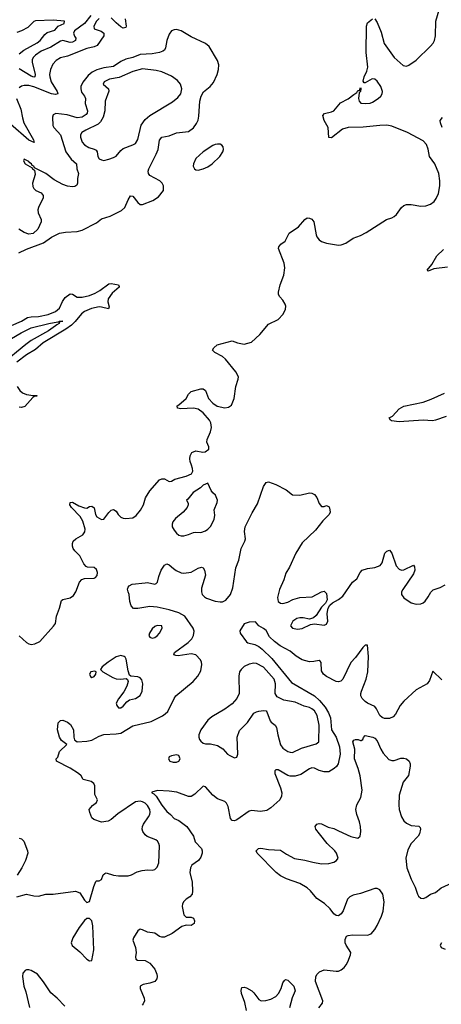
# Model space of a CAD drawing. Header units: inches. Extents: x 1603819 to 1745079, y 385938 to 533966.
# Tile 510 of 561: x 1650874 to 1654359, y 485540 to 493683. Entities that reach past the tile are written whole.
import ezdxf

# ---------------------------------------------------------------- set-up
doc = ezdxf.new("R2010")
doc.units = ezdxf.units.IN
doc.header["$MEASUREMENT"] = 0
doc.layers.add('B6458', color=7, linetype='Continuous')
doc.layers.add('B6459', color=7, linetype='Continuous')

msp = doc.modelspace()

# ---------------------------------------------------------------- linework, layer by layer
at = {"layer": 'B6458', "color": 5}
for points, elevation in [([(1650870, 488588), (1650930, 488533.4), (1650950, 488521.7), (1650970, 488516.9), (1650999.5, 488520.5), (1651039.5, 488540.5), (1651153.4, 488666.6), (1651169.6, 488690), (1651177.4, 488750), (1651203, 488817), (1651220.6, 488879.4), (1651231.2, 488888.8), (1651290, 488900.9), (1651318.6, 488921.4), (1651339.1, 488950), (1651368.5, 489031.5), (1651387.9, 489052.1), (1651410, 489061.6), (1651490, 489064.9), (1651501.2, 489070), (1651514.6, 489085.4), (1651517.4, 489110), (1651510, 489136), (1651490, 489151.8), (1651434, 489154), (1651422, 489162), (1651403.6, 489183.6), (1651370, 489249.2), (1651329.3, 489290), (1651316, 489310), (1651309.3, 489330), (1651309.3, 489350), (1651316, 489370), (1651337.2, 489390), (1651396.8, 489423.2), (1651412.2, 489447.8), (1651413.7, 489470), (1651396.3, 489536.3), (1651373.1, 489573.1), (1651302, 489650), (1651289.6, 489670), (1651290, 489691), (1651310, 489693.4), (1651363.4, 489663.4), (1651410, 489644.9), (1651430, 489644), (1651450, 489656), (1651470, 489661), (1651490, 489644.7), (1651500.4, 489590), (1651510.3, 489570.3), (1651550, 489548.7), (1651570, 489553), (1651610, 489608), (1651630, 489627.7), (1651650, 489633.4), (1651670, 489617.3), (1651688.5, 489590), (1651710, 489568.7), (1651730, 489560.4), (1651750, 489559.1), (1651810, 489564), (1651836.9, 489583.1), (1651872.9, 489627.1), (1651897, 489670), (1651914, 489730), (1651950, 489786), (1652030, 489877.3), (1652050, 489886.8), (1652070, 489886.8), (1652110, 489864.7), (1652130, 489866), (1652157, 489883), (1652250, 489907), (1652293, 489927), (1652304.5, 489950), (1652303.6, 489970), (1652293.6, 490000)], 380), ([(1650850, 486430.4), (1650930, 486450.3), (1650990, 486437.4), (1651030, 486434.6), (1651090, 486450.3), (1651150, 486450.3), (1651335.3, 486475.3), (1651370, 486462), (1651410, 486400.7), (1651430, 486382.8), (1651450, 486391.3), (1651485.8, 486514.2), (1651504.5, 486555.5), (1651510, 486561), (1651530, 486562.8), (1651550, 486571.3), (1651563.7, 486610), (1651577.5, 486622.5), (1651590, 486627.3), (1651648.8, 486608.8), (1651690, 486603.6), (1651770, 486603.7), (1651799, 486610), (1651844.9, 486635.1), (1651886.9, 486646.9), (1651930, 486653.4), (1651970, 486648.7), (1651990, 486654.9), (1652010, 486674.4), (1652023.1, 486710), (1652028.2, 486850), (1652025.1, 486870), (1652012.8, 486890), (1651999.2, 486899.2), (1651927.2, 486927.2), (1651910, 486942.6), (1651892.7, 486970), (1651887.1, 486990), (1651888, 487010), (1651897.1, 487030), (1651939.4, 487090), (1651949.8, 487110), (1651952.8, 487130), (1651949, 487150), (1651930, 487183.5), (1651910, 487203.4), (1651890, 487215.7), (1651870, 487221.2), (1651830, 487214), (1651684.9, 487115.1), (1651630, 487068.3), (1651605.7, 487054.3), (1651550, 487046.3), (1651487.3, 487067.3), (1651470, 487082.7), (1651453.2, 487126.8), (1651449.4, 487150.6), (1651475.5, 487184.5), (1651508, 487210), (1651518, 487230), (1651495.5, 487275.5), (1651494.3, 487345.7), (1651485.8, 487365.8), (1651463.5, 487383.5), (1651399.3, 487399.3), (1651381, 487430), (1651358.9, 487450), (1651290, 487494), (1651178, 487550), (1651175.3, 487570), (1651190, 487584.7), (1651204, 487630), (1651262.4, 487690), (1651220.8, 487720.8), (1651202, 487750), (1651186.3, 487810), (1651191.3, 487868.7), (1651210, 487888), (1651230, 487890.4), (1651270, 487874), (1651294.1, 487854.1), (1651318.7, 487810), (1651321.3, 487750), (1651326.8, 487726.8), (1651350, 487710.3), (1651430, 487716.5), (1651470, 487724.9), (1651530, 487757), (1651570, 487771.7), (1651670, 487775.8), (1651710, 487783.6), (1651810, 487844.2), (1651960.1, 487879.9), (1652053.6, 487926.4), (1652077.6, 487942.4), (1652097.2, 487962.8), (1652149.6, 488070), (1652165.1, 488090), (1652308.9, 488211.1), (1652346.7, 488253.3), (1652370, 488298.8), (1652380.5, 488350), (1652377.6, 488370), (1652367.8, 488390), (1652330, 488430.7), (1652290, 488438), (1652183.3, 488423.3), (1652163.6, 488423.6), (1652149.3, 488430), (1652152.7, 488450), (1652267.1, 488532.9), (1652296.5, 488563.5), (1652311, 488590), (1652315.3, 488624.7), (1652308.8, 488650), (1652239.8, 488750), (1652190, 488778.2), (1652110, 488802.3), (1652010, 488824.8), (1651950, 488828.8), (1651850, 488812.9), (1651814.7, 488814.7), (1651795.1, 488835.1), (1651783.7, 488870), (1651778, 488930), (1651769.5, 488950), (1651766.3, 488973.7), (1651769.3, 488990.7), (1651778, 489002), (1651804.2, 489015.8), (1651910, 489026.3), (1651930, 489027.2), (1651990, 489014), (1652000.9, 489019.1), (1652012.3, 489030), (1652022.7, 489077.3), (1652044.5, 489130), (1652070, 489170.8), (1652090, 489183), (1652110, 489175.8), (1652144, 489144), (1652168.2, 489128.2), (1652210, 489108.7), (1652230, 489105.3), (1652290, 489112.7), (1652350, 489148), (1652375.5, 489155.5), (1652390, 489150.8), (1652402, 489130), (1652410.3, 489090), (1652377.6, 488982.4), (1652375.8, 488950), (1652382.7, 488930), (1652400.7, 488910), (1652419.3, 488899.3), (1652490, 488873.3), (1652530, 488867.3), (1652550, 488868.8), (1652578.7, 488881.3), (1652616.8, 488930), (1652636.4, 488983.6), (1652661, 489150), (1652685.7, 489214.3), (1652704.2, 489310), (1652735.6, 489370), (1652740.5, 489390), (1652731.8, 489450), (1652738.4, 489490), (1652794.9, 489605.1), (1652840.4, 489679.6), (1652890, 489822.8), (1652910, 489854.8), (1652930, 489860.7), (1652990, 489839.5), (1653075.8, 489795.8), (1653130, 489754.8), (1653190, 489750.8), (1653270, 489770.7), (1653290, 489766.8), (1653310, 489756), (1653330, 489731), (1653350, 489682), (1653370, 489658), (1653390, 489658), (1653410, 489664.7), (1653433, 489653), (1653438.8, 489630), (1653440.7, 489610), (1653433.4, 489590), (1653380.5, 489539.5), (1653318.3, 489461.7), (1653210, 489356.4), (1653155.2, 489270), (1653104.9, 489155.1), (1653074.1, 489105.9), (1653057, 489050), (1653021.8, 488970), (1653005.8, 488905.8), (1653010.4, 488870), (1653030, 488856.5), (1653050, 488854.9), (1653090, 488866.7), (1653132.8, 488887.2), (1653190, 488903.8), (1653290.6, 488909.4), (1653370, 488950.4), (1653390, 488956.3), (1653410, 488938), (1653414.4, 488885.6), (1653402, 488858), (1653370, 488824.5), (1653323.8, 488756.2), (1653303.8, 488736.2), (1653270, 488724), (1653217.1, 488737.1), (1653190, 488736.4), (1653164.9, 488730), (1653130.5, 488710), (1653113, 488670), (1653130, 488650.6), (1653170, 488643.7), (1653210, 488648.4), (1653278, 488682), (1653310, 488688), (1653390, 488674.9), (1653410, 488683), (1653419.7, 488710), (1653415.1, 488770), (1653417.6, 488790), (1653424.2, 488815.8), (1653438, 488842), (1653458.7, 488861.3), (1653510, 488888.9), (1653544.6, 488915.4), (1653626, 489030), (1653661.5, 489058.5), (1653689.2, 489110), (1653705.2, 489130), (1653750, 489144.9), (1653810, 489151.6), (1653854, 489170), (1653869.6, 489190), (1653892.7, 489270), (1653910, 489287.3), (1653930, 489294.8), (1653950, 489271.3), (1653986.2, 489166.2), (1654010, 489138.3), (1654030, 489131.5), (1654050, 489134), (1654130, 489170.8), (1654138.8, 489158.8), (1654139.5, 489130), (1654130, 489099.3), (1654041.3, 488970), (1654030.4, 488950), (1654030.5, 488930), (1654050, 488902), (1654110, 488861.6), (1654150, 488850.4), (1654190, 488852.4), (1654210, 488860.5), (1654225.7, 488874.3), (1654250.9, 488909.1), (1654271.1, 488948.9), (1654292.6, 488967.4), (1654350, 488986), (1654390, 489008.4)], 360), ([(1654363.2, 488223.2), (1654290, 488294), (1654261.2, 488218.8), (1654241.7, 488190), (1654150, 488141.3), (1654050, 488046), (1654019.8, 488010), (1653980.4, 487939.6), (1653961.3, 487918.7), (1653930, 487902.6), (1653890, 487903.6), (1653870, 487912), (1653850, 487928.5), (1653823.9, 487983.9), (1653810, 488002.4), (1653750, 488030.2), (1653730, 488044.4), (1653704.7, 488070), (1653694.4, 488090), (1653693, 488110), (1653698.2, 488130), (1653738.3, 488230), (1653750.8, 488290), (1653757.1, 488417.1), (1653750, 488511.3), (1653730, 488510.7), (1653710, 488490.4), (1653650.7, 488409.3), (1653610, 488366.4), (1653546, 488230), (1653528, 488212), (1653510, 488206), (1653490.9, 488209.1), (1653410, 488252.2), (1653386.2, 488270), (1653370, 488298.8), (1653366.6, 488366.6), (1653358, 488378), (1653350, 488382.4), (1653306.1, 488373.9), (1653270, 488372.7), (1653208.6, 488388.6), (1653158.8, 488418.8), (1653110, 488461.8), (1653025.7, 488505.7), (1652979.4, 488539.4), (1652939.4, 488579.4), (1652910, 488630.6), (1652890, 488648), (1652851.3, 488670), (1652822, 488702), (1652770, 488700.7), (1652730, 488685.5), (1652692.3, 488630), (1652697, 488610), (1652750, 488537.2), (1652759, 488530), (1652817, 488517), (1652850, 488499.1), (1652877.4, 488477.4), (1652958.7, 488398.7), (1653120.9, 488200.9), (1653310, 488090.9), (1653352.9, 488052.9), (1653398.8, 487998.8), (1653425.9, 487950), (1653441.9, 487910), (1653451.3, 487811.3), (1653489.3, 487750), (1653517.5, 487670), (1653522.5, 487610), (1653506.2, 487530), (1653491.9, 487508.1), (1653472.8, 487490), (1653430, 487463.2), (1653390, 487462.7), (1653350, 487474), (1653310, 487492.2), (1653290, 487495.3), (1653270, 487488.7), (1653198.9, 487441.1), (1653150, 487426.9), (1653110, 487427.5), (1653090, 487433), (1653010, 487478), (1652990, 487479.1), (1652982.9, 487470), (1652983.1, 487450), (1653029.2, 487330), (1653039.4, 487290), (1653037.8, 487262.2), (1653025.1, 487230), (1652950, 487164.4), (1652917.1, 487142.9), (1652864.6, 487135.4), (1652790, 487143.2), (1652770, 487138.3), (1652670, 487065.7), (1652650, 487058.7), (1652630, 487060.4), (1652616.9, 487076.9), (1652596.2, 487176.2), (1652583.4, 487203.4), (1652570, 487216.3), (1652510, 487240.5), (1652470, 487270.4), (1652410, 487339.1), (1652390, 487344.9), (1652322.9, 487277.1), (1652290, 487258), (1652270, 487258.9), (1652173.4, 487293.4), (1652110, 487302.8), (1652012.4, 487307.6), (1651966.6, 487293.4), (1651965.2, 487290), (1651981.7, 487281.7), (1652000.9, 487260.9), (1652050, 487186.4), (1652090, 487136), (1652121.3, 487110), (1652150, 487077.6), (1652190, 487059.7), (1652254.8, 487010), (1652310.5, 486930.5), (1652324.9, 486884.9), (1652375.4, 486830), (1652383.1, 486810), (1652383.1, 486790), (1652370, 486756.3), (1652351.6, 486730), (1652296, 486690), (1652285.1, 486670), (1652281.6, 486630), (1652298.7, 486550), (1652302.7, 486477.3), (1652299.3, 486450), (1652281.2, 486430), (1652250, 486410.6), (1652230, 486390.7), (1652219.5, 486370), (1652216.2, 486350), (1652230, 486281.2), (1652250, 486261.2), (1652290, 486260.7), (1652310, 486251.8), (1652318.4, 486230), (1652315.1, 486210), (1652290, 486193.4), (1652250, 486194.8), (1652214.8, 486185.2), (1652134.8, 486125.2), (1652070, 486096.4), (1652050, 486094.9), (1652030, 486100.5), (1651990, 486128), (1651930, 486136.3), (1651890, 486156.3), (1651870, 486160.7), (1651850, 486146.8), (1651813.6, 486090), (1651809.7, 486070), (1651829.8, 486010), (1651837.3, 485970), (1651831.8, 485931.8), (1651834.8, 485914.8), (1651846.6, 485906.6), (1651910, 485903.9), (1651950, 485880.4), (1651990.7, 485830), (1652007.4, 485790), (1652011, 485769), (1652007.6, 485750), (1651990, 485728.2), (1651950, 485714), (1651894.5, 485705.5), (1651869.4, 485690.6), (1651869.4, 485670), (1651902.9, 485590), (1651905.1, 485570), (1651895.3, 485544.7), (1651885.8, 485534.2)], 340), ([(1653347.3, 485510), (1653375.8, 485550), (1653379.7, 485570), (1653318.7, 485730), (1653321.3, 485770), (1653333, 485790), (1653352, 485810), (1653390, 485826), (1653490, 485814), (1653510, 485815.8), (1653530, 485824.4), (1653556, 485844), (1653573.9, 485866.1), (1653587, 485893), (1653609.5, 485949.5), (1653611.8, 485970), (1653571.6, 486030), (1653565.6, 486050), (1653563.6, 486076.4), (1653576.5, 486103.5), (1653589.5, 486110.5), (1653626.2, 486113.8), (1653750, 486112.2), (1653777.9, 486122.1), (1653810, 486157.7), (1653828.3, 486191.7), (1653865.7, 486270), (1653878.7, 486310), (1653887.9, 486387.9), (1653875.3, 486450), (1653850, 486486.6), (1653830, 486497), (1653810, 486497.2), (1653690, 486457.2), (1653630, 486442.4), (1653603.1, 486430), (1653583.6, 486410), (1653547.4, 486312.6), (1653532.1, 486287.9), (1653510, 486272.7), (1653490, 486275.1), (1653470, 486289.5), (1653441, 486330), (1653394.5, 486374.5), (1653330, 486415), (1653278, 486478), (1653250, 486504.6), (1653190, 486538.4), (1653078, 486578), (1653030, 486602.4), (1652994.5, 486630), (1652837.2, 486790), (1652829.2, 486810), (1652849, 486830), (1652868.3, 486831.7), (1652930, 486820.3), (1653030, 486815.8), (1653080.7, 486780.7), (1653144.9, 486744.9), (1653230, 486733.6), (1653295.8, 486715.8), (1653370, 486703), (1653430, 486703.5), (1653470, 486716.1), (1653493.6, 486730), (1653506.3, 486750), (1653493.5, 486790), (1653478.5, 486810), (1653415.8, 486870), (1653351.3, 486950), (1653323, 486990), (1653317, 487010), (1653329.7, 487030.3), (1653350, 487034.4), (1653370, 487032.2), (1653425.1, 487005.1), (1653470, 486992.9), (1653510, 486975.8), (1653610, 486926.9), (1653670, 486914.4), (1653688.5, 486931.5), (1653694.6, 486970), (1653691.2, 487010), (1653682.1, 487050), (1653660.5, 487110), (1653652.8, 487150), (1653660.8, 487190), (1653693.4, 487250), (1653704.5, 487310), (1653688.3, 487430), (1653671.3, 487491.3), (1653642.3, 487570), (1653645.4, 487650), (1653628.2, 487711.8), (1653635.5, 487724.5), (1653650, 487730.6), (1653670.6, 487730.6), (1653690, 487721), (1653697.2, 487722.8), (1653709, 487731), (1653714.6, 487745.4), (1653730, 487762), (1653792, 487750), (1653810, 487741), (1653830, 487718.8), (1653858.9, 487650), (1653877.6, 487617.6), (1653924, 487564), (1653950, 487555.3), (1653970, 487555.3), (1654025.3, 487574.7), (1654050, 487575.2), (1654070.4, 487570), (1654092.9, 487550), (1654101.1, 487530), (1654100.3, 487510), (1654086.6, 487433.4), (1654043.1, 487376.9), (1654011.9, 487270), (1654007.8, 487190), (1654010.9, 487150), (1654030.2, 487090), (1654050, 487056.9), (1654070, 487037.7), (1654110, 487020.3), (1654173.5, 487013.5), (1654183.8, 487003.8), (1654188.2, 486990), (1654178.7, 486950), (1654167, 486930), (1654110.1, 486869.9), (1654081.3, 486818.7), (1654065.9, 486750), (1654073, 486670), (1654110, 486574.4), (1654142.6, 486510), (1654162, 486450), (1654170, 486434.9), (1654190, 486418.4), (1654210, 486415.8), (1654230, 486424.9), (1654269.3, 486450), (1654310, 486464.6), (1654356.8, 486503.2), (1654450, 486544.9)], 320), ([(1650870, 486913.4), (1650888.6, 486908.6), (1650908.6, 486888.6), (1650938.4, 486810), (1650942, 486790), (1650922.7, 486730), (1650891.8, 486668.2), (1650853, 486607)], 360), ([(1654361.6, 486050), (1654350.6, 486030), (1654358.8, 486010), (1654390, 485997.6)], 320), ([(1651245.8, 485525.8), (1651182.8, 485590), (1651130, 485636), (1651070, 485726), (1651021, 485790), (1650970, 485821), (1650950, 485826), (1650930, 485826), (1650919, 485821), (1650900.9, 485799.1), (1650897.2, 485770), (1650906.9, 485690), (1650924, 485644), (1650954.7, 485514.7)], 340), ([(1652748.9, 485490), (1652735, 485555), (1652708.4, 485630), (1652704.9, 485655.1), (1652710, 485678.8), (1652730, 485682.4), (1652750, 485676), (1652792, 485652), (1652810, 485634.9), (1652850, 485580.9), (1652870, 485570.3), (1652908.6, 485571.4), (1652950, 485582.6), (1652990, 485604.9), (1653012.8, 485630), (1653035.1, 485670), (1653050, 485718), (1653062, 485738), (1653070, 485746), (1653090, 485741), (1653138.8, 485690), (1653150.5, 485650.5), (1653125.7, 485594.3), (1653104.6, 485510)], 320)]:
    msp.add_lwpolyline(points, dxfattribs=dict(at, elevation=elevation))
for points, elevation in [([(1652430, 489848.7), (1652390, 489833.2), (1652367.3, 489810), (1652307.5, 489772.5), (1652262.8, 489717.2), (1652252, 489710), (1652265.4, 489685.4), (1652266.8, 489670), (1652258, 489650), (1652225.3, 489610), (1652161.8, 489558.2), (1652141, 489530), (1652134.5, 489510), (1652135, 489490), (1652150, 489460.3), (1652170, 489436.5), (1652190, 489421.1), (1652210, 489414.9), (1652230, 489414.3), (1652270, 489426.2), (1652310, 489441.2), (1652330, 489444.9), (1652370, 489442.8), (1652410, 489454.4), (1652430, 489469.2), (1652450, 489492.9), (1652480.7, 489550), (1652485.8, 489585.8), (1652482.3, 489630), (1652506, 489690), (1652508.3, 489710), (1652491.6, 489750), (1652469.7, 489769.7), (1652456.2, 489790)], 380), ([(1652010, 488674), (1651990, 488663.7), (1651970, 488646), (1651946, 488610), (1651942, 488590), (1651950, 488576), (1651970, 488568.4), (1651990, 488574.9), (1652010, 488588.5), (1652029.5, 488610), (1652052.7, 488650), (1652048, 488670)], 380), ([(1651710, 488426), (1651670, 488414.3), (1651604.9, 488370), (1651556, 488330), (1651542, 488310), (1651562, 488290), (1651643.2, 488243.2), (1651670, 488232.7), (1651709.7, 488230.3), (1651754.4, 488234.4), (1651766, 488226), (1651770.9, 488210.9), (1651760.7, 488170), (1651735.6, 488124.4), (1651690, 488066), (1651672.7, 488030), (1651675.5, 488010), (1651690, 487990.7), (1651710, 487992.7), (1651730, 488005.7), (1651758.9, 488041.1), (1651782.5, 488057.5), (1651830, 488070.4), (1651870, 488094.9), (1651886.6, 488130), (1651891.1, 488191.1), (1651884.2, 488224.2), (1651870, 488240.9), (1651850, 488249.4), (1651793.6, 488253.6), (1651782.7, 488262.7), (1651770, 488298), (1651754.5, 488394.5), (1651746.6, 488410), (1651737.3, 488417.3)], 380), ([(1651495.3, 488295.3), (1651462, 488290), (1651451.3, 488270), (1651458, 488250), (1651470, 488244), (1651490, 488252), (1651502, 488270), (1651506, 488290)], 380), ([(1652810, 488362), (1652770, 488354.3), (1652730, 488334.3), (1652703.7, 488310), (1652691.4, 488288.6), (1652685.3, 488254.7), (1652689, 488110), (1652670, 488069.6), (1652630, 488025.6), (1652570, 487980.9), (1652463.2, 487916.8), (1652428.9, 487891.1), (1652370, 487809.2), (1652354, 487770), (1652353.7, 487750), (1652361.1, 487730), (1652370, 487715.5), (1652390, 487699.5), (1652410, 487694.4), (1652450, 487693.7), (1652510, 487679.6), (1652554, 487654), (1652592.7, 487610), (1652610, 487597), (1652650, 487579.3), (1652670, 487582.8), (1652675.8, 487610), (1652672.8, 487750), (1652690, 487804.9), (1652755.6, 487870), (1652810, 487947), (1652830, 487960.3), (1652850, 487965.2), (1652890.3, 487970.3), (1652910, 487966), (1652917.8, 487957.8), (1652943.8, 487883.8), (1652952.4, 487872.4), (1652984.9, 487850), (1652997.6, 487830), (1653006.5, 487770), (1653030, 487684.9), (1653050, 487657.7), (1653090, 487631.5), (1653110, 487624.4), (1653130, 487623.6), (1653202.7, 487657.3), (1653325.6, 487694.4), (1653347.8, 487712.2), (1653349.3, 487850), (1653332.2, 487930), (1653310, 487966), (1653290, 487984.8), (1653270, 487994.7), (1653225.6, 488005.6), (1653150, 488038.2), (1653056.4, 488056.4), (1653003.1, 488083.1), (1652984.8, 488110), (1652989, 488190), (1652977.3, 488230), (1652890, 488328.4), (1652830, 488358.3)], 360), ([(1652170, 487604), (1652130, 487595.3), (1652110, 487586), (1652104.7, 487570), (1652114, 487550), (1652142, 487542), (1652170, 487542.8), (1652190, 487551.3), (1652199.3, 487570), (1652190, 487599)], 360), ([(1651430, 486249.5), (1651410, 486234.5), (1651365.7, 486174.3), (1651312.9, 486090), (1651298.4, 486050), (1651306.3, 486026.3), (1651370, 485975.3), (1651430, 485914.4), (1651450, 485900.4), (1651470, 485904), (1651487.9, 485990), (1651478.7, 486190), (1651469.3, 486230), (1651450, 486249.3)], 360)]:
    msp.add_lwpolyline(points, close=True, dxfattribs=dict(at, elevation=elevation))
at = {"layer": 'B6459', "color": 5}
for points, elevation in [([(1653810.8, 493690), (1653830, 493658), (1653860.7, 493580.7), (1653886, 493486), (1653969.3, 493369.3), (1654044.9, 493304.9), (1654070, 493299.5), (1654090, 493305.7), (1654150, 493348.7), (1654270, 493462.6), (1654291.8, 493488.2), (1654303.5, 493510), (1654311.6, 493550), (1654312.8, 493670), (1654355.1, 493810)], 380), ([(1650870, 493399.8), (1650909.4, 493430), (1651017.2, 493490), (1651043.9, 493510), (1651080.9, 493559.1), (1651102.2, 493577.8), (1651164.9, 493595.1), (1651191.4, 493628.6), (1651240.7, 493650), (1651244.7, 493670), (1651150, 493679.1), (1651005.7, 493674.3), (1650990, 493667), (1650941.8, 493618.2), (1650890, 493590.8), (1650850, 493577.2)], 340), ([(1651461.7, 493718.3), (1651410, 493651.3), (1651326.1, 493590), (1651318.8, 493570), (1651326.7, 493546.7), (1651339.3, 493530), (1651335.5, 493510), (1651310, 493496.2), (1651290, 493493.1), (1651230.3, 493510.3), (1651210, 493504.6), (1651130, 493454.9), (1651050, 493422.6), (1651005, 493390), (1650986.3, 493370), (1650977.3, 493350), (1650975.8, 493330), (1651002.6, 493230), (1651000.3, 493210), (1650990, 493206.6), (1650970, 493215.3), (1650870, 493275.3)], 360), ([(1651530, 493692), (1651509.6, 493670), (1651488, 493628), (1651490, 493607.1), (1651548.3, 493588.3), (1651568.2, 493570), (1651570.1, 493549.9), (1651514.4, 493470), (1651490, 493458.4), (1651430, 493443.2), (1651270, 493382.1), (1651210, 493365.8), (1651175.2, 493344.8), (1651146.6, 493313.4), (1651127.3, 493270), (1651120.6, 493230), (1651122, 493210), (1651133.1, 493170), (1651182.8, 493090), (1651188.9, 493070), (1651170, 493063.5), (1651136, 493070), (1650990, 493126.9), (1650950, 493137.7), (1650910, 493138.6), (1650888.1, 493131.9), (1650870, 493119.7)], 380), ([(1651746.9, 493690), (1651753.7, 493630), (1651750, 493618.4), (1651730, 493612.8), (1651710, 493623), (1651670, 493655.7), (1651630, 493697.7)], 380), ([(1652293.6, 490000), (1652283.5, 490030), (1652281.3, 490050), (1652284.4, 490075.6), (1652297.5, 490102.5), (1652330, 490116.3), (1652387.1, 490107.1), (1652408, 490110), (1652437, 490130), (1652437.6, 490150), (1652421.6, 490190), (1652423.5, 490210), (1652450, 490273.4), (1652458.7, 490310), (1652453.4, 490350), (1652442.4, 490370), (1652391.5, 490431.5), (1652350, 490462.8), (1652310, 490469.9), (1652204.6, 490464.6), (1652178, 490470), (1652175.3, 490490), (1652190, 490497.3), (1652249.5, 490550), (1652270, 490586.8), (1652290, 490607.3), (1652370, 490630.7), (1652390, 490630.7), (1652410, 490616), (1652433.8, 490550), (1652470.7, 490510.7), (1652507.4, 490487.4), (1652570, 490473.2), (1652600.9, 490479.1), (1652623.7, 490496.3), (1652645.6, 490550), (1652659.5, 490650), (1652680.9, 490710), (1652682, 490730), (1652660.7, 490770), (1652575.6, 490875.6), (1652550, 490897.6), (1652488, 490930), (1652468, 490950), (1652478, 490970), (1652505.6, 490994.4), (1652630, 491026), (1652674, 491010), (1652730, 490998.8), (1652790, 491014.8), (1652860.1, 491079.9), (1652930, 491166), (1653010, 491204), (1653053.1, 491246.9), (1653072.3, 491290), (1653073.8, 491313.8), (1653069.4, 491330), (1653050, 491364), (1653024, 491390), (1653014, 491410), (1653014, 491430), (1653026, 491490), (1653058.4, 491570), (1653066.6, 491630), (1653060.9, 491670), (1653014, 491790), (1653014.6, 491805.4), (1653032.9, 491827.1), (1653069.3, 491850.7), (1653102, 491918), (1653179, 491970), (1653230, 492031.3), (1653250, 492042.8), (1653270, 492042), (1653290, 492032.2), (1653306, 492010), (1653324.2, 491904.2), (1653330, 491887.7), (1653350, 491863.1), (1653370, 491848.7), (1653410, 491834.9), (1653510, 491818), (1653530, 491822), (1653570, 491833.4), (1653630, 491875.8), (1653690, 491898.7), (1653736.8, 491923.2), (1653906, 492030), (1653950, 492043.1), (1653970, 492054), (1653990, 492070.4), (1654029.8, 492130.2), (1654050, 492146.7), (1654070, 492153.1), (1654110, 492154), (1654190, 492141.7), (1654230, 492142.6), (1654270, 492156.4), (1654300.1, 492179.9), (1654317.3, 492202.7), (1654335.1, 492244.9), (1654348.1, 492310), (1654347.6, 492350), (1654337.4, 492410), (1654305.7, 492490), (1654261.1, 492550), (1654251.6, 492611.6), (1654237.9, 492650), (1654210, 492682), (1654079.8, 492750), (1653950, 492801.3), (1653909.5, 492809.5), (1653850, 492808.2), (1653714.3, 492794.3), (1653588.7, 492791.3), (1653542.8, 492777.2), (1653450, 492706), (1653430, 492709), (1653424.2, 492790), (1653389.7, 492850), (1653380.9, 492890), (1653392.3, 492907.7), (1653450, 492919.3), (1653471.5, 492928.5), (1653524.8, 492995.2), (1653590, 493027.3), (1653637.2, 493062.8), (1653659.6, 493080.4), (1653670, 493096), (1653682, 493098), (1653690, 493122), (1653694.8, 493114.8), (1653690, 493088.7), (1653681.4, 493078.6), (1653675.5, 493030), (1653678.8, 493010), (1653693.4, 492993.4), (1653730, 492988.4), (1653770, 492992.4), (1653790, 492999.5), (1653838.4, 493030), (1653859.6, 493050), (1653870.8, 493069.2), (1653872, 493090), (1653858, 493130), (1653830, 493173.6), (1653810, 493191.3), (1653787.6, 493192.4), (1653730, 493161.2), (1653721.2, 493161.2), (1653714, 493174), (1653721.3, 493210), (1653743.3, 493256.7), (1653750.9, 493290), (1653737.5, 493410), (1653739.8, 493630), (1653750, 493657.1), (1653789, 493690)], 380), ([(1650865.8, 491754.2), (1650930, 491786.3), (1651070, 491838), (1651136, 491884), (1651204.1, 491915.9), (1651253.6, 491926.4), (1651350, 491932.2), (1651390, 491943.2), (1651510, 492002.7), (1651550, 492036.1), (1651621.1, 492058.9), (1651716.6, 492103.4), (1651742.7, 492130), (1651770, 492193), (1651790, 492226), (1651810, 492222.4), (1651850, 492172), (1651870, 492155.6), (1651890, 492154.3), (1651973.9, 492186.1), (1652022.4, 492217.6), (1652063.1, 492270), (1652063.9, 492310), (1652052.1, 492332.1), (1652031.5, 492350), (1651950, 492392.8), (1651938.8, 492410), (1651937.1, 492430), (1651942, 492450), (1652003.1, 492570), (1652017.6, 492610), (1652030, 492686), (1652048.3, 492711.7), (1652110, 492723.1), (1652170, 492746.7), (1652270, 492759.3), (1652310, 492788.2), (1652335.7, 492824.3), (1652347.8, 492852.2), (1652354.9, 492885.1), (1652363.4, 493010), (1652373.4, 493050), (1652394, 493086), (1652448.7, 493131.3), (1652475.6, 493164.4), (1652507.1, 493230), (1652518.4, 493270), (1652519.8, 493310), (1652510, 493346), (1652440.6, 493460.6), (1652410, 493485.1), (1652290, 493541.8), (1652210, 493590.7), (1652170, 493600.3), (1652150, 493597.7), (1652130, 493589.6), (1652110, 493563.7), (1652089.5, 493510.5), (1652079.8, 493450), (1652069.6, 493430.4), (1652057.9, 493422.1), (1652030, 493412.1), (1651970, 493400.4), (1651870, 493393.7), (1651810, 493370.9), (1651750, 493355.9), (1651710, 493337.2), (1651650, 493294.3), (1651570, 493283.3), (1651512.3, 493267.7), (1651471.7, 493248.3), (1651439.7, 493220.3), (1651394.9, 493165.1), (1651380.4, 493130), (1651378.6, 493110), (1651384.3, 493084.3), (1651409.4, 493050), (1651417.5, 493030), (1651414, 492990), (1651434.1, 492930), (1651431.5, 492910), (1651422.1, 492897.9), (1651390, 492875.6), (1651350, 492870.2), (1651265.1, 492894.9), (1651173.4, 492906.6), (1651150, 492896), (1651144.4, 492875.6), (1651147.8, 492807.8), (1651155.9, 492790), (1651190, 492756.3), (1651210, 492729.2), (1651256.4, 492590), (1651298.5, 492530), (1651343, 492490), (1651346, 492450), (1651359.4, 492410), (1651352, 492370), (1651352.1, 492330), (1651345.3, 492314.7), (1651330, 492303.8), (1651310, 492301.7), (1651270, 492306.7), (1651230, 492318.5), (1651159.1, 492359.1), (1651090, 492410.5), (1650997.2, 492457.2), (1650992, 492470), (1650976.5, 492476.5), (1650972, 492490), (1650957.6, 492497.6), (1650948.7, 492510), (1650910, 492528), (1650904, 492516), (1650918.8, 492490), (1650978, 492458), (1650981, 492450), (1650997.5, 492437.5), (1651002.6, 492402.6), (1650981, 492330), (1650982.8, 492302.8), (1650990, 492286), (1651006, 492270), (1651051.2, 492251.2), (1651066.7, 492230), (1651067.8, 492210), (1651028.5, 492130), (1651022.9, 492110), (1651026.4, 492086.4), (1651050.3, 492030), (1651050.3, 492010), (1651023.2, 491950), (1650985.3, 491914.7), (1650950, 491908.6), (1650910, 491922.2), (1650866.9, 491950)], 420), ([(1650847.7, 493030), (1650882.8, 492942.8), (1650896.5, 492870), (1650909.3, 492830), (1650989.2, 492690), (1650993, 492667), (1650950, 492687.4), (1650797.8, 492817.8)], 380), ([(1654367.3, 492790), (1654352.3, 492830), (1654349.3, 492850), (1654370, 492874)], 360), ([(1654410, 491635.6), (1654297.5, 491622.5), (1654250, 491604), (1654242, 491610), (1654281.2, 491658.8), (1654321.6, 491730), (1654376.6, 491783.4)], 360), ([(1650806.1, 491153.9), (1650890, 491188.3), (1650939.7, 491220.3), (1650970, 491226.4), (1651030, 491229.1), (1651110, 491245.7), (1651170, 491269.2), (1651202, 491298), (1651228.1, 491351.9), (1651250, 491384.8), (1651290, 491415.4), (1651310, 491412.7), (1651350, 491389.1), (1651390, 491388.9), (1651450, 491401.7), (1651498.6, 491421.4), (1651536.4, 491443.6), (1651610, 491499.2), (1651630, 491502), (1651691, 491490), (1651697.4, 491477.4), (1651697.4, 491470), (1651639, 491421), (1651605.7, 491374.3), (1651602, 491350), (1651612.8, 491307.2), (1651607.9, 491292.1), (1651550, 491306.5), (1651530, 491306.9), (1651467, 491293), (1651409.6, 491270.4), (1651383.6, 491250), (1651333.7, 491186.3), (1651302.8, 491157.2), (1651256.1, 491123.9), (1651068.8, 491010), (1651005.6, 490954.4), (1650930, 490911.9), (1650850.9, 490850)], 380), ([(1650709.1, 490990), (1650886.8, 491093.2), (1650970, 491133.1), (1651114.5, 491170), (1651190, 491184.4), (1651199.3, 491180.7), (1651201.2, 491190), (1651230.3, 491190), (1651212.4, 491187.6), (1651200.3, 491179.7), (1651201.1, 491170), (1651179.7, 491160.3), (1651171.1, 491150), (1651112.5, 491110), (1650969.5, 491030.5), (1650923.3, 490996.7), (1650724.2, 490830)], 360), ([(1650851.9, 490650), (1650876.1, 490616.1), (1650897.6, 490597.6), (1650930, 490583.4), (1650985.3, 490574.7), (1651015.3, 490575.3), (1651014.8, 490570), (1650993.9, 490566.1), (1650982.8, 490557.2), (1650916.3, 490483.7), (1650890, 490475.9), (1650870, 490477.9)], 380), ([(1654398, 490402), (1654310, 490369.7), (1654286.6, 490366.6), (1654210, 490371.6), (1654010, 490358), (1653946.3, 490366.3), (1653938, 490370), (1653928.9, 490388.9), (1653955.1, 490404.9), (1654010, 490464.7), (1654050, 490486), (1654210, 490520.3), (1654276.5, 490543.5), (1654384.5, 490595.5)], 360)]:
    msp.add_lwpolyline(points, dxfattribs=dict(at, elevation=elevation))
for points, elevation in [([(1651890, 493275.9), (1651810, 493254), (1651696.6, 493203.4), (1651616, 493190), (1651573, 493170), (1651564.9, 493150), (1651608.4, 493110), (1651610.2, 493090.2), (1651579.1, 493010), (1651578.2, 492930), (1651564.4, 492875.6), (1651542.3, 492837.7), (1651521.2, 492818.8), (1651419.5, 492770), (1651388.7, 492750), (1651375.3, 492730), (1651375.3, 492710), (1651390.4, 492670), (1651410, 492648.9), (1651445.1, 492625.1), (1651490, 492613.2), (1651504.8, 492604.8), (1651515.6, 492590), (1651519.5, 492550), (1651531.8, 492531.8), (1651550, 492522.4), (1651570, 492519.5), (1651610, 492528.4), (1651650, 492542.4), (1651670, 492554.9), (1651710, 492601.3), (1651730, 492616.9), (1651810, 492647.4), (1651830, 492659.5), (1651850, 492690.7), (1651879.1, 492810), (1651910, 492858.2), (1651950, 492891), (1652136.9, 493003.1), (1652181.8, 493038.2), (1652204.7, 493070), (1652213, 493110), (1652203.6, 493150), (1652179.5, 493179.5), (1652130, 493216.9), (1652050, 493251.1), (1652002.2, 493262.2)], 440), ([(1652510, 492654.5), (1652490, 492651.6), (1652470, 492641.6), (1652390.4, 492590), (1652330, 492533.6), (1652310.3, 492490), (1652309, 492470), (1652319.3, 492450), (1652330, 492442), (1652350, 492438.9), (1652390, 492447.9), (1652430, 492466.5), (1652465.6, 492490), (1652529.6, 492550), (1652553.6, 492590), (1652559.5, 492610), (1652556, 492630), (1652544.1, 492644.1), (1652530, 492652.7)], 420)]:
    msp.add_lwpolyline(points, close=True, dxfattribs=dict(at, elevation=elevation))

doc.saveas('drawing.dxf')
